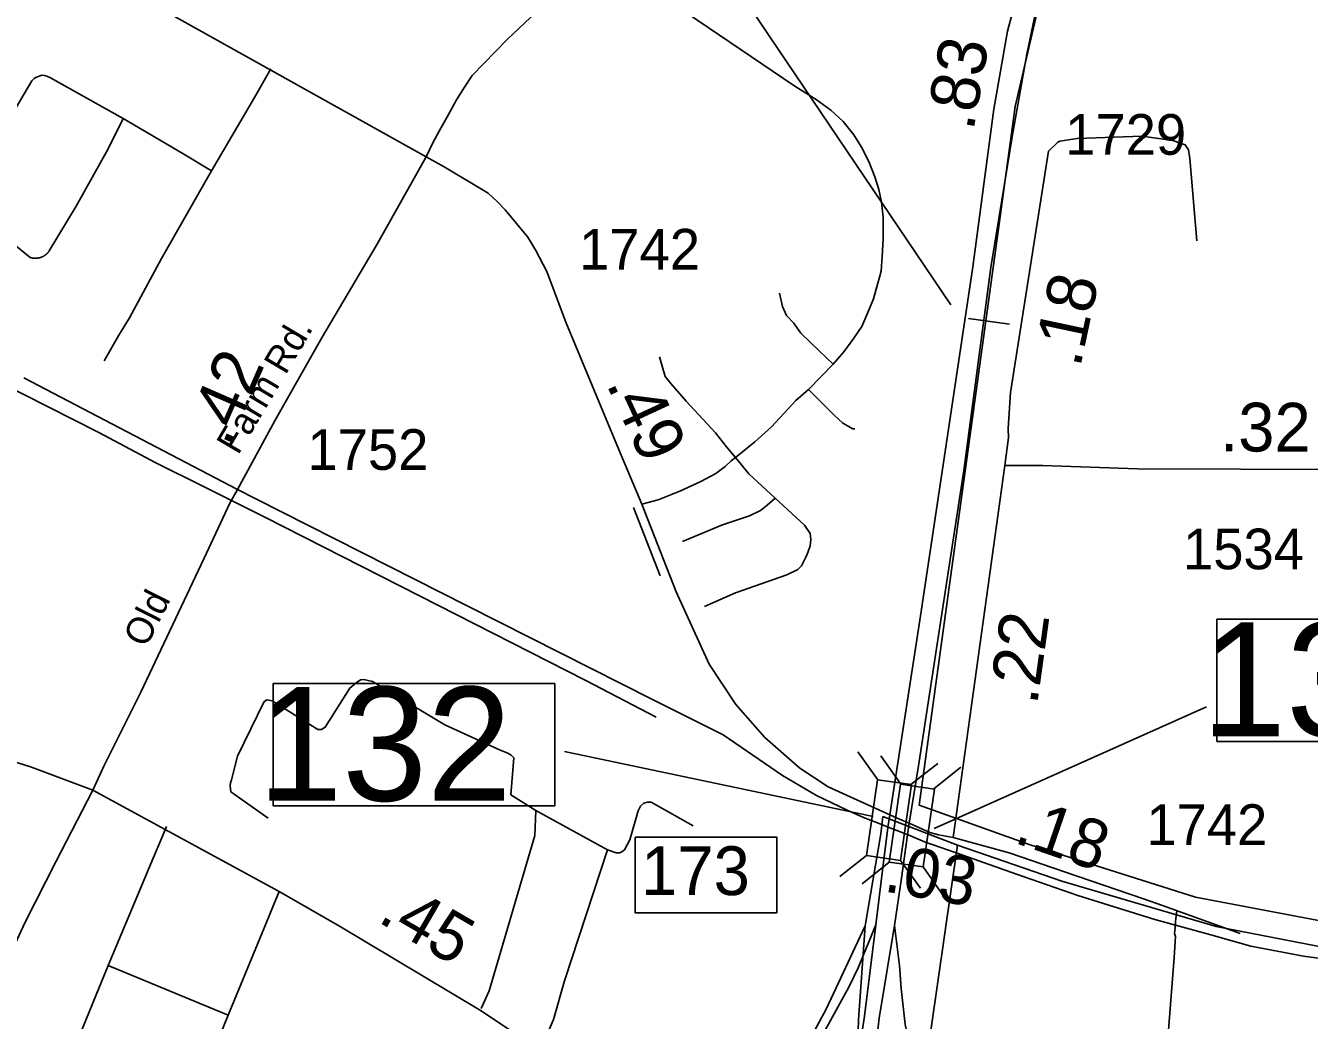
# Model space of a CAD drawing. Extents: x 2290615 to 2522933, y 819489 to 1012715.
# Drawn here: x 2400533 to 2404480, y 979017 to 982074 of the extents above; entities that cross this region are included whole.
import ezdxf

# ---------------------------------------------------------------- set-up
doc = ezdxf.new("R2010")
doc.units = 0
for name, color, linetype in [('Exist Boundary Political City Limit New', 7, 'Continuous'), ('Exist Boundary Political City Limit New Hole', 7, 'Continuous'), ('Exist Boundary Political City Limit Old', 7, 'Continuous'), ('Exist Railroad Mainline', 7, 'Continuous'), ('Exist Road Non-System Type 51', 7, 'Continuous'), ('Exist Road Primary Interstate Divided Center Attributed', 7, 'Continuous'), ('Exist Road Primary Interstate Interchange CELL', 7, 'Continuous'), ('Exist Road Primary Interstate Mileage Hundredths English Label', 7, 'Continuous'), ('Exist Road Primary Interstate Ramp 1 Lane Attributed', 7, 'Continuous'), ('Exist Road Primary Interstate Structure Ovrhead Sign CELL', 7, 'Continuous'), ('Exist Road Primary Interstate Structure Standard Bridge CELL', 7, 'Continuous'), ('Exist Road Primary Interstate Structure Standard Bridge Number Label', 7, 'Continuous'), ('Exist Road Primary US Mileage Hundredths English Label', 7, 'Continuous'), ('Exist Road Primary US UnDivided 4 Lane Attributed', 7, 'Continuous'), ('Exist Road Secondary Mileage Hundredths English Label', 7, 'Continuous'), ('Exist Road Secondary Mileage Tenths English Label', 7, 'Continuous'), ('Exist Road Secondary Type 51 Attributed', 7, 'Continuous'), ('Exist Road Secondary Type 51 Label', 7, 'Continuous'), ('Exist Road Secondary Type 51 Number Label', 7, 'Continuous'), ('Map Preparation Boundary City Limit Buffer Line', 7, 'Continuous')]:
    doc.layers.add(name, color=color, linetype=linetype)

msp = doc.modelspace()

# ---------------------------------------------------------------- linework, layer by layer
at = {"layer": 'Exist Boundary Political City Limit New'}
for points in [[(2402830.7, 977437.9), (2403014.4, 978391.2), (2403030.7, 978458.5), (2403082.4, 978641.1), (2403093.4, 979018.3), (2403114.4, 979306.5), (2403162.3, 979590.1), (2403169, 979643)], [(2403169, 979643), (2403398.5, 979554.9)], [(2403176.4, 978016.9), (2403398.5, 979554.9)], [(2403398.5, 979554.9), (2403718.6, 979443.8), (2404193.9, 979304.7), (2404610.8, 979224.3), (2405045.9, 979157.7), (2405738.9, 979130.3)], [(2403398.5, 979554.9), (2403718.6, 979443.8), (2404193.9, 979304.7), (2404610.8, 979224.3), (2405045.9, 979157.7), (2405738.9, 979130.3)], [(2403398.5, 979554.9), (2403718.6, 979443.8), (2404193.9, 979304.7), (2404610.8, 979224.3), (2405045.9, 979157.7), (2405738.9, 979130.3)]]:
    msp.add_lwpolyline(points, dxfattribs=at)
at = {"layer": 'Exist Boundary Political City Limit New Hole'}
msp.add_lwpolyline([(2404006.9, 983048.5), (2404443.9, 982863.4), (2404987.2, 982492.7), (2405173.2, 982527), (2406176.4, 982370.5), (2406112.8, 981813.5), (2405650.1, 981843.8), (2405612.2, 981638.9), (2405316.4, 981638.9), (2405293.7, 981183.5), (2405953.5, 981100.1), (2405652.8, 979613.1), (2405452.1, 979583.8), (2405618.5, 979222), (2404757.2, 979275.8), (2404130.4, 979395.6), (2403621.9, 979556.3), (2403280.7, 979677.7), (2403523.9, 981450), (2403575.2, 981825.9), (2403701.4, 982367.7), (2403837, 982685.2), (2404006.9, 983048.5)], dxfattribs=at)
at = {"layer": 'Exist Boundary Political City Limit Old'}
for points in [[(2404006.9, 983048.5), (2404443.9, 982863.4), (2404987.2, 982492.7), (2405173.2, 982527), (2406176.4, 982370.5), (2405929.9, 981051.5), (2405652.8, 979613.1), (2405452.1, 979583.8), (2405618.5, 979222), (2404757.2, 979275.8), (2404130.4, 979395.6), (2403621.9, 979556.3), (2403280.7, 979677.7), (2403523.9, 981450), (2403575.2, 981825.9), (2403701.4, 982367.7), (2403837, 982685.2), (2404006.9, 983048.5)], [(2402760, 978617.8), (2402994.7, 979050.9), (2403114.4, 979306.5), (2403162.3, 979590.1), (2403169, 979643)], [(2403169, 979643), (2403398.5, 979554.9)], [(2403176.4, 978016.9), (2403398.5, 979554.9)], [(2403398.5, 979554.9), (2403718.6, 979443.8), (2404193.9, 979304.7), (2404610.8, 979224.3), (2405045.9, 979157.7), (2405738.9, 979130.3)], [(2403398.5, 979554.9), (2403718.6, 979443.8), (2404193.9, 979304.7), (2404610.8, 979224.3), (2405045.9, 979157.7), (2405738.9, 979130.3)]]:
    msp.add_lwpolyline(points, dxfattribs=at)
at = {"layer": 'Exist Railroad Mainline'}
for points in [[(2400527.7, 980991.8), (2401184.5, 980648.6)], [(2401184.5, 980648.6), (2401240.6, 980619.3), (2401892.7, 980289.8), (2402460.2, 980002.6), (2402677.2, 979894.1), (2402859.7, 979769), (2402964.7, 979707.7), (2403059.3, 979662.9), (2403109.2, 979640), (2403152.4, 979623.4), (2403185.3, 979610.7)], [(2403185.3, 979610.7), (2403246.3, 979586.3)], [(2403246.3, 979586.3), (2403297.2, 979565), (2403415.1, 979523.9), (2403579.6, 979466.3), (2403768.7, 979400.5), (2404004.5, 979326.2), (2404177.2, 979279.6), (2404300.5, 979244), (2404462.3, 979213.8), (2404621.2, 979191.9), (2408909.6, 978829.2), (2410588.7, 978544.9), (2410925.5, 978475.7), (2411228.4, 978416.3), (2411491.3, 978360.1), (2412008.7, 978257.6), (2412446.1, 978167.9)]]:
    msp.add_lwpolyline(points, dxfattribs=at)
at = {"layer": 'Exist Road Non-System Type 51'}
for p, q in [((2402322.1, 979540.6), (2402101.9, 979661.2)), ((2400948.8, 979570.5), (2400966.5, 979612.5)), ((2400925.5, 979515.4), (2400948.8, 979570.5)), ((2400786.3, 979185.3), (2400925.5, 979515.4)), ((2401295, 979370.9), (2401312.2, 979412.8)), ((2401272.3, 979315.4), (2401295, 979370.9)), ((2401156.2, 979032), (2401272.3, 979315.4)), ((2400538.6, 978577.3), (2400786.3, 979185.3)), ((2400538.6, 978577.3), (2400786.3, 979185.3)), ((2400786.3, 979185.3), (2401156.2, 979032)), ((2400786.3, 979185.3), (2401156.2, 979032)), ((2401957.8, 979107.3), (2401933.4, 979052.4)), ((2400904.6, 978432), (2401156.2, 979032)), ((2400904.6, 978432), (2401156.2, 979032))]:
    msp.add_line(p, q, dxfattribs=at)
for points in [[(2401764.1, 981671.4), (2401784.9, 981714), (2401804.3, 981749.5), (2401832.9, 981801), (2401858.1, 981846.7), (2401882.1, 981885.6), (2401906.1, 981921.1), (2402013.5, 982032.1), (2402085, 982099.6), (2402295.4, 982297.5)], [(2402295.4, 982297.5), (2402898.4, 981887.9), (2402963.5, 981847.5), (2403008.3, 981815), (2403047, 981779.4), (2403079.5, 981739.1), (2403102.7, 981700.4), (2403125.9, 981657.1), (2403144.4, 981609.1), (2403156.8, 981570.4), (2403164.6, 981531.7), (2403169.2, 981485.2), (2403169.2, 981418.7), (2403166.1, 981364.5), (2403163, 981319.6), (2403153.7, 981282.5), (2403139.8, 981234.5), (2403122.8, 981192.7), (2403104.2, 981149.3), (2403079.5, 981113.7), (2403048.5, 981071.9), (2403016, 981033.2)], [(2401286.6, 981941.9), (2401237.1, 981853.7), (2401104, 981627.7)], [(2400833.3, 981788.6), (2400609, 981914), (2400598.3, 981919.1), (2400590.7, 981920.6), (2400583.2, 981921.6), (2400574.1, 981919.1), (2400564.8, 981915.3), (2400558.8, 981911.8), (2400551.8, 981904.7), (2400528.6, 981864.5), (2400356.8, 981571.9)], [(2400605.6, 981381.9), (2400687.9, 981519.3), (2400786.9, 981695.8), (2400833.3, 981788.6)], [(2401104, 981627.7), (2401014.3, 981681.8), (2400833.3, 981788.6)], [(2404134.1, 981412.6), (2404112.9, 981666.3), (2404108.4, 981692.1), (2404098.4, 981708.1), (2404060.2, 981721.6), (2403966.4, 981734.3), (2403766.2, 981727.3), (2403712.6, 981719.2), (2403706.9, 981716.5), (2403678.5, 981688.5)], [(2399135.7, 981643.1), (2399566.7, 981429.1), (2400096.6, 981159.1), (2400525.9, 980941.7), (2400758, 980823.9), (2400932.9, 980730), (2401080.3, 980657.3), (2401268, 980563.4), (2401744.3, 980321.6), (2402255.8, 980060.9), (2402471.7, 979948.2)], [(2399135.7, 981643.1), (2399566.7, 981429.1), (2400096.6, 981159.1), (2400525.9, 980941.7), (2400758, 980823.9), (2400932.9, 980730), (2401080.3, 980657.3), (2401268, 980563.4), (2401744.3, 980321.6), (2402255.8, 980060.9), (2402471.7, 979948.2)], [(2401104, 981627.7), (2400950.9, 981358.3), (2400851.9, 981175.7), (2400819.4, 981123), (2400774.5, 981044.1)], [(2400359.6, 981513), (2400457.4, 981434.2), (2400547.1, 981361.4)], [(2400547.1, 981361.4), (2400548, 981361.2), (2400548.8, 981360.9), (2400549.7, 981360.7), (2400550.6, 981360.5), (2400551.4, 981360.3), (2400552.3, 981360.1), (2400553.2, 981359.9), (2400554.1, 981359.8), (2400555, 981359.6), (2400555.9, 981359.5), (2400556.8, 981359.4), (2400557.7, 981359.3), (2400558.5, 981359.2), (2400559.4, 981359.1), (2400560.3, 981359.1), (2400561.2, 981359.1), (2400562.1, 981359.1), (2400563, 981359.1), (2400563.9, 981359.1), (2400564.8, 981359.1), (2400565.7, 981359.1), (2400566.6, 981359.2), (2400567.5, 981359.3), (2400568.4, 981359.4), (2400569.3, 981359.5), (2400570.2, 981359.6), (2400571.1, 981359.8), (2400571.9, 981359.9), (2400572.8, 981360.1), (2400573.7, 981360.3), (2400574.6, 981360.5), (2400575.5, 981360.7), (2400576.3, 981360.9), (2400577.2, 981361.1), (2400578, 981361.4), (2400578.9, 981361.7), (2400579.7, 981362), (2400580.6, 981362.3), (2400581.4, 981362.6), (2400582.3, 981362.9), (2400583.1, 981363.3), (2400583.9, 981363.6), (2400584.7, 981364), (2400585.5, 981364.4), (2400586.3, 981364.8), (2400587.1, 981365.2), (2400587.9, 981365.7), (2400588.7, 981366.1), (2400589.5, 981366.6), (2400590.2, 981367), (2400591, 981367.5), (2400591.7, 981368), (2400592.5, 981368.5), (2400593.2, 981369), (2400593.9, 981369.6), (2400594.6, 981370.1), (2400595.3, 981370.7), (2400596, 981371.3), (2400596.7, 981371.8), (2400597.4, 981372.4), (2400598, 981373.1), (2400598.7, 981373.7), (2400599.3, 981374.3), (2400600, 981374.9), (2400600.6, 981375.6), (2400601.2, 981376.3), (2400601.8, 981376.9), (2400602.4, 981377.6), (2400602.9, 981378.3), (2400603.5, 981379), (2400604, 981379.7), (2400604.6, 981380.4), (2400605.1, 981381.2), (2400605.6, 981381.9)], [(2403016, 981033.2), (2402972.7, 981075), (2402917, 981129.2), (2402893.8, 981160.2), (2402872.2, 981183.4), (2402859.8, 981211.3), (2402850.5, 981251.5)], [(2402482.4, 981056.5), (2402490.1, 981027.1), (2402499.4, 980996.1), (2402516.4, 980974.4), (2402564.3, 980920.2), (2402654.1, 980822.7), (2402688.1, 980779.4), (2402715.9, 980746.9)], [(2402940.2, 980955.8), (2402978.9, 980996.1), (2403016, 981033.2)], [(2402715.9, 980746.9), (2402774.7, 980794.9), (2402825.8, 980841.3), (2402876.8, 980895.5), (2402901.6, 980921.8), (2402940.2, 980955.8)], [(2402940.2, 980955.8), (2403019.1, 980876.9), (2403045.4, 980852.1), (2403076.4, 980835.1), (2403082.6, 980835.1)], [(2402427.8, 980602.8), (2402477.7, 980616.9), (2402544.2, 980643.2), (2402609.2, 980672.6), (2402655.6, 980697.3), (2402683.5, 980719), (2402702, 980736), (2402715.9, 980746.9)], [(2402715.9, 980746.9), (2402757, 980696.9), (2402837.3, 980621.8)], [(2402837.3, 980621.8), (2402812.7, 980599.8), (2402792, 980584.2), (2402758.3, 980567.4), (2402675.5, 980540.2), (2402552.5, 980488.3)], [(2402837.3, 980621.8), (2402902, 980562.2), (2402927.9, 980538.9), (2402945.5, 980513.3), (2402947.3, 980494.8), (2402944.7, 980475.4), (2402938.3, 980454.7), (2402931.8, 980440.4), (2402918.8, 980413.2), (2402907.2, 980402.9), (2402873.5, 980386), (2402715.6, 980330.3), (2402619.8, 980288.9)], [(2402401.6, 980592.6), (2402484, 980383.2)], [(2401278.5, 979638.2), (2401163.6, 979719), (2401161.4, 979737.4), (2401162.5, 979746.1), (2401166, 979756.2), (2401184.2, 979828.5), (2401266.5, 979996.6), (2401275.2, 980002), (2401291.5, 979998.7), (2401431.3, 979910.9), (2401443.2, 979910.9), (2401454, 979917.4), (2401529.9, 980037.8), (2401549.4, 980054.1), (2401562.4, 980063.3), (2401573.3, 980063.8), (2401599.3, 980057.9), (2401821.5, 979924.5), (2401990.5, 979848), (2402015.5, 979838.2), (2402026.3, 979831.7), (2402033.9, 979823.1), (2402024.6, 979709.8), (2402101.9, 979661.2)], [(2402322.1, 979540.6), (2402348.5, 979531.2), (2402359.6, 979531.2), (2402366, 979534.7), (2402374.2, 979541.1), (2402390.6, 979571.6), (2402416.4, 979660), (2402424, 979674.7), (2402434, 979684), (2402445.1, 979687.6), (2402456.2, 979687.6), (2402585.1, 979614.4)], [(2402101.9, 979661.2), (2402098.4, 979584.5), (2401957.8, 979107.3)], [(2402115.1, 978923.5), (2402155.8, 979019.3), (2402189.7, 979137.6), (2402322.1, 979540.6)], [(2404072.9, 979353.1), (2404069.9, 979329.4), (2404068.9, 979319), (2404067.8, 979300.2), (2404065.7, 979283.5), (2404068.2, 979274.3), (2404063.9, 979209.2), (2404046.5, 978985.8)]]:
    msp.add_lwpolyline(points, dxfattribs=at)
at = {"layer": 'Exist Road Primary Interstate Divided Center Attributed'}
for points in [[(2404390.4, 983783.2), (2404205.9, 983488.9), (2404082, 983290.7), (2403964.5, 983106.5), (2403862.5, 982922.3), (2403771.5, 982727.1), (2403713.9, 982585.1), (2403649.6, 982403.1), (2403598.5, 982230.1), (2403552, 982057), (2403509.8, 981817.4), (2403445.1, 981332.5), (2403286.7, 980273.1), (2403189.9, 979648.7)], [(2403249.5, 979622.8), (2403278.7, 979799), (2403417.3, 980706.3), (2403501, 981330.4), (2403567, 981738.8), (2403611.6, 981986.6), (2403640.1, 982123.9), (2403700.7, 982327.2), (2403772, 982514.5), (2403822.3, 982655.4), (2403950, 982895.3), (2404034.7, 983038.8), (2404166.4, 983230.6), (2404347.1, 983527.7), (2404472.6, 983712.8)], [(2403189.9, 979648.7), (2403183.7, 979609.6)], [(2403183.7, 979609.6), (2403165, 979452.2), (2403146.9, 979310.4)], [(2403244.7, 979586.3), (2403249.5, 979622.8)], [(2403204.6, 979308.4), (2403226.2, 979453.8), (2403244.7, 979586.3)], [(2403146.9, 979310.4), (2403112.4, 979029.2), (2403050.5, 978632.9), (2403014.9, 978432.2)], [(2403073.1, 978413.7), (2403110.9, 978623.4), (2403157, 979022.7), (2403204.6, 979308.4)]]:
    msp.add_lwpolyline(points, dxfattribs=at)
at = {"layer": 'Exist Road Primary Interstate Interchange CELL'}
msp.add_lwpolyline([(2402407.5, 979579.8), (2402842.4, 979579.8), (2402842.4, 979346.5), (2402407.5, 979346.5)], close=True, dxfattribs=at)
at = {"layer": 'Exist Road Primary Interstate Ramp 1 Lane Attributed'}
for points in [[(2403146.9, 979310.4), (2403093.1, 979178.1), (2403065.4, 979120.6), (2402950.6, 978911.8), (2402881.5, 978785.7), (2402832.3, 978676.9), (2402802.3, 978616.2), (2402785.1, 978585.5), (2402766.2, 978534.6)], [(2403387.1, 978333.4), (2403391.3, 978396.2), (2403388.8, 978426), (2403359.5, 978549.6), (2403334.4, 978638.8), (2403290.6, 978787.5), (2403237.4, 979003.6), (2403224.9, 979114.7), (2403220.2, 979184.9), (2403204.6, 979308.4)]]:
    msp.add_lwpolyline(points, dxfattribs=at)
at = {"layer": 'Exist Road Primary Interstate Structure Ovrhead Sign CELL'}
for p, q in [((2403377.3, 981216.3), (2402095, 983116)), ((2403432.4, 981174.1), (2403557.6, 981156.2))]:
    msp.add_line(p, q, dxfattribs=at)
at = {"layer": 'Exist Road Primary Interstate Structure Standard Bridge CELL'}
for p, q in [((2403152.8, 979756), (2403091.6, 979841.5)), ((2403223.5, 979742.4), (2403162.6, 979830)), ((2403254.6, 979741.4), (2403337.5, 979806.1)), ((2403325.3, 979727.8), (2403408.5, 979794.7)), ((2403036, 979458.6), (2403118.8, 979523.3)), ((2403105.5, 979436.2), (2403188.6, 979503.1)), ((2403284.2, 979422.8), (2403223, 979508.3)), ((2403353.7, 979400.5), (2403292.8, 979488.1))]:
    msp.add_line(p, q, dxfattribs=at)
for points in [[(2403118.8, 979523.3), (2403152.3, 979756.1), (2403256.5, 979741.1), (2403223, 979508.3)], [(2403188.6, 979503.1), (2403223, 979742.5), (2403327.2, 979727.5), (2403292.8, 979488.1)]]:
    msp.add_lwpolyline(points, close=True, dxfattribs=at)
at = {"layer": 'Exist Road Primary Interstate Structure Standard Bridge Number Label'}
for p, q in [((2403326.7, 979605.7), (2404163.4, 979980.7)), ((2403139.3, 979642.9), (2402189.4, 979842.9))]:
    msp.add_line(p, q, dxfattribs=at)
for points in [[(2405062.4, 980249.7), (2404196, 980249.7), (2404196, 979874), (2405062.4, 979874)], [(2402160.1, 980051.6), (2401293.7, 980051.6), (2401293.7, 979676), (2402160.1, 979676)]]:
    msp.add_lwpolyline(points, close=True, dxfattribs=at)
at = {"layer": 'Exist Road Primary US UnDivided 4 Lane Attributed'}
for points in [[(2399002.7, 980200.6), (2399646.9, 979983.6), (2399967.8, 979926.3), (2400437.1, 979830.8), (2400550.7, 979794.6), (2400740.1, 979723.8)], [(2400740.1, 979723.8), (2401312.2, 979412.8), (2401497.6, 979305.5), (2401929, 979048.7), (2402120.7, 978920.2)]]:
    msp.add_lwpolyline(points, dxfattribs=at)
at = {"layer": 'Exist Road Secondary Type 51 Attributed'}
msp.add_line((2403384.6, 979578.9), (2403543.8, 980722.4), dxfattribs=at)
for points in [[(2401764.1, 981671.4), (2400969.2, 982114.9), (2399749.4, 982816.9), (2399637.2, 982852.7), (2399454.8, 982868)], [(2401764.1, 981671.4), (2401614.5, 981404.8), (2401444.3, 981116.8), (2401300.5, 980861.4), (2401184.5, 980648.6)], [(2403189.9, 979648.7), (2403000.8, 979734.2), (2402913.1, 979791.2), (2402805.4, 979886.2), (2402716.9, 979986.9), (2402634.8, 980111.6), (2402532.8, 980333.8), (2402427.8, 980602.8), (2402355.5, 980773.2), (2402193.8, 981162.9), (2402135.4, 981318.9), (2402101.6, 981383.2), (2402076.8, 981424.5), (2402007.6, 981508.5), (2401982.7, 981533.9), (2401955.4, 981559.3), (2401820.3, 981640), (2401764.1, 981671.4)], [(2403543.8, 980722.4), (2403555.1, 980807.8), (2403553.9, 980836), (2403561, 980946.1), (2403678.5, 981688.5)], [(2405214.6, 980654), (2405181.4, 980701.8), (2405157.5, 980711.1), (2405128.3, 980709.1), (2405020.8, 980709.1), (2404586.3, 980709.6), (2403951.2, 980711.8), (2403660.7, 980722.1), (2403543.8, 980722.4)], [(2400740.1, 979723.8), (2400773, 979798), (2400887.4, 980025.5), (2401082.4, 980437.3), (2401161.3, 980606), (2401184.5, 980648.6)], [(2399791.8, 977715.2), (2400366.9, 978962.9), (2400531.6, 979318.1), (2400626.8, 979506.2), (2400740.1, 979723.8)], [(2403249.5, 979622.8), (2403220, 979635.3), (2403189.9, 979648.7)], [(2403384.6, 979578.9), (2403340.2, 979586.6), (2403313.2, 979593.4), (2403281.4, 979607.9), (2403249.5, 979622.8)], [(2404267.1, 979283.5), (2404028.3, 979369.1), (2403970.4, 979389.5), (2403727.6, 979472.9), (2403556.9, 979531.6), (2403384.6, 979578.9)]]:
    msp.add_lwpolyline(points, dxfattribs=at)
at = {"layer": 'Map Preparation Boundary City Limit Buffer Line'}
for points in [[(2402830.7, 977437.9), (2403014.4, 978391.2), (2403030.7, 978458.5), (2403082.4, 978641.1), (2403093.4, 979018.3), (2403114.4, 979306.5), (2403162.3, 979590.1), (2403169, 979643)], [(2403169, 979643), (2403398.5, 979554.9)], [(2403176.4, 978016.9), (2403398.5, 979554.9)], [(2403398.5, 979554.9), (2403718.6, 979443.8), (2404193.9, 979304.7), (2404610.8, 979224.3), (2405045.9, 979157.7), (2405738.9, 979130.3)], [(2403398.5, 979554.9), (2403718.6, 979443.8), (2404193.9, 979304.7), (2404610.8, 979224.3), (2405045.9, 979157.7), (2405738.9, 979130.3)], [(2403398.5, 979554.9), (2403718.6, 979443.8), (2404193.9, 979304.7), (2404610.8, 979224.3), (2405045.9, 979157.7), (2405738.9, 979130.3)]]:
    msp.add_lwpolyline(points, dxfattribs=at)

# ---------------------------------------------------------------- texts
at = {"layer": 'Exist Road Primary Interstate Interchange CELL'}
msp.add_text('173', height=150, dxfattribs=at).set_placement((2402425.1, 979401.4))
at = {"layer": 'Exist Road Primary Interstate Mileage Hundredths English Label'}
msp.add_text('.83', height=150, rotation=80.0265, dxfattribs=at).set_placement((2403446.9, 981747.9))
at = {"layer": 'Exist Road Primary Interstate Structure Standard Bridge Number Label'}
for s, p in [('131', (2404148.6, 979889.6)), ('132', (2401246.3, 979691.5))]:
    msp.add_text(s, height=350, dxfattribs=at).set_placement(p)
at = {"layer": 'Exist Road Primary US Mileage Hundredths English Label'}
msp.add_text('.45', height=150, rotation=329.9381, dxfattribs=at).set_placement((2401611.7, 979321.4))
at = {"layer": 'Exist Road Secondary Mileage Hundredths English Label'}
for s, rotation, p in [('.22', 82.0724, (2403642.9, 979983.5)), ('.03', 350.1287, (2403167.8, 979413.6))]:
    msp.add_text(s, height=150, rotation=rotation, dxfattribs=at).set_placement(p)
at = {"layer": 'Exist Road Secondary Mileage Tenths English Label'}
for s, rotation, p in [('.18', 78.0046, (2403775.2, 981020.1)), ('.42', 66.3646, (2401157.4, 980777)), ('.49', 294.8176, (2402317, 980973.4)), ('.32', 359.8044, (2404205.3, 980765.5)), ('.18', 341.0329, (2403567.8, 979563.9))]:
    msp.add_text(s, height=150, rotation=rotation, dxfattribs=at).set_placement(p)
at = {"layer": 'Exist Road Secondary Type 51 Label'}
for s, rotation, p in [('Farm Rd.', 59.3665, (2401186.1, 980751.7)), ('Old', 63.0462, (2400903, 980159.1))]:
    msp.add_text(s, height=82.02, rotation=rotation, dxfattribs=at).set_placement(p)
at = {"layer": 'Exist Road Secondary Type 51 Number Label'}
for s, p in [('1729', (2403729.4, 981677.4)), ('1742', (2402234.7, 981324.6)), ('1752', (2401399.5, 980708.8)), ('1534', (2404091.6, 980403.1)), ('1742', (2403978.9, 979555.6))]:
    msp.add_text(s, height=125, dxfattribs=at).set_placement(p)

doc.saveas('drawing.dxf')
